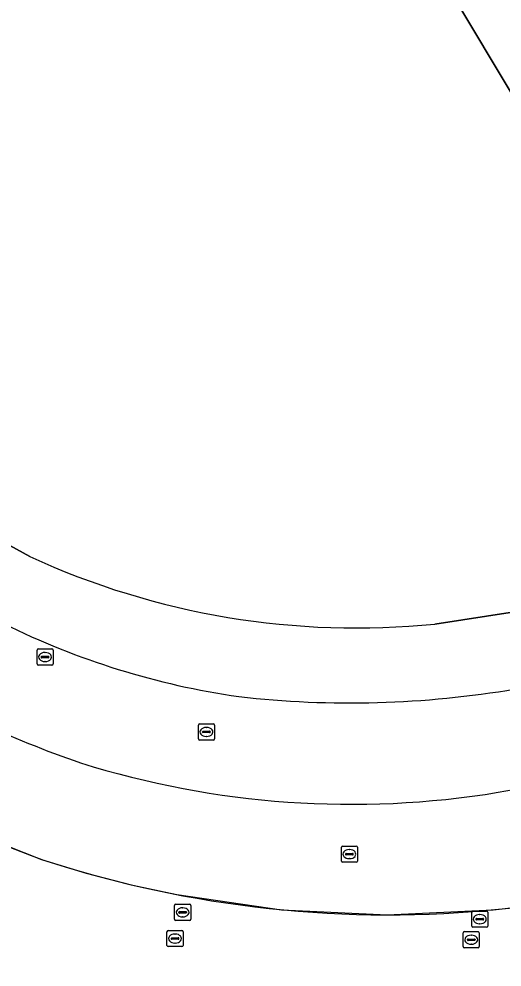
# Model space of a CAD drawing. Extents: x 155018 to 156648, y 383979 to 385733.
# Drawn here: x 156008.6 to 156038.7, y 384791.5 to 384850.3 of the extents above; entities that cross this region are included whole.
import ezdxf

# ---------------------------------------------------------------- set-up
doc = ezdxf.new("R2010")
doc.units = 0
for name, color, linetype in [('IMGEO_Berm_groen', 7, 'Continuous'), ('IMGEO_Brandkraan', 7, 'Continuous'), ('IMGEO_Groenvoorziening', 7, 'Continuous'), ('IMGEO_Lijnafwatering', 7, 'Continuous'), ('IMGEO_Parkeervlak_gesloten', 7, 'Continuous'), ('IMGEO_Parkeervlak_open', 7, 'Continuous'), ('IMGEO_Rijbaan_lokaal_gesloten', 7, 'Continuous'), ('IMGEO_Rijbaan_regionaal_gesloten', 7, 'Continuous'), ('IMGEO_Rioolput', 7, 'Continuous')]:
    doc.layers.add(name, color=color, linetype=linetype)

msp = doc.modelspace()

# ---------------------------------------------------------------- linework, layer by layer
at = {"layer": 'IMGEO_Berm_groen'}
for points in [[(156031.378, 384858.87), (156045.39, 384835.443), (156041.265, 384832.398), (156048.901, 384819.096), (156047.558, 384818.295)], [(156009.322, 384816.958), (156006.821, 384818.327)], [(156046.487, 384815.931), (156046.553, 384814.94), (156039.421, 384813.539), (156034.48, 384812.774)]]:
    msp.add_lwpolyline(points, dxfattribs=at)
for centre, radius, start, end in [((156029.608, 384861.208), 48.679, 245.3714, 275.74384), ((156029.251, 384856.431), 48.664, 243.70282, 261.7849), ((156029.208, 384869.356), 61.48, 263.54603, 279.63162)]:
    msp.add_arc(centre, radius, start, end, dxfattribs=at)
at = {"layer": 'IMGEO_Brandkraan'}
for p, q in [((156019.865, 384806.572), (156020.717, 384806.572)), ((156019.79, 384805.646), (156019.79, 384806.498)), ((156020.049, 384806.066), (156020.049, 384806.078)), ((156020.487, 384806.029), (156020.089, 384806.029)), ((156020.092, 384806.115), (156020.49, 384806.115)), ((156020.278, 384806.352), (156020.303, 384806.352)), ((156020.533, 384806.078), (156020.533, 384806.066)), ((156020.791, 384806.498), (156020.791, 384805.646)), ((156020.717, 384805.572), (156019.865, 384805.572)), ((156020.301, 384805.792), (156020.276, 384805.792))]:
    msp.add_line(p, q, dxfattribs=at)
for points in [[(156019.865, 384806.572), (156020.717, 384806.572)], [(156019.79, 384805.646), (156019.79, 384806.498)], [(156020.791, 384806.498), (156020.791, 384805.646)], [(156020.717, 384805.572), (156019.865, 384805.572)]]:
    msp.add_lwpolyline(points, dxfattribs=at)
for centre, radius, start, end in [((156019.867, 384806.496), 0.0765, 91.55205, 178.44795), ((156019.867, 384806.496), 0.0765, 91.55205, 178.44795), ((156020.715, 384806.496), 0.0765, 1.55205, 88.44795), ((156020.715, 384806.496), 0.0765, 1.55205, 88.44795), ((156020.089, 384806.075), 0.0403, 85.87752, 175.75265), ((156020.086, 384806.065), 0.0366, 178.93798, 274.71019), ((156020.49, 384806.072), 0.043, 264.86636, 352.45326), ((156020.494, 384806.077), 0.0386, 1.73085, 96.63898), ((156019.867, 384805.648), 0.0765, 181.55205, 268.44795), ((156019.867, 384805.648), 0.0765, 181.55205, 268.44795), ((156020.715, 384805.648), 0.0765, 271.55205, 358.44795), ((156020.715, 384805.648), 0.0765, 271.55205, 358.44795)]:
    msp.add_arc(centre, radius, start, end, dxfattribs=at)
for centre, major_axis, ratio, start_param, end_param in [((156020.277, 384806.072), (-0.387, 0.002), 0.722429, 4.712389, 7.853982), ((156020.302, 384806.072), (-0.39, 0.002), 0.717154, 1.570796, 4.712389)]:
    msp.add_ellipse(centre, major_axis=major_axis, ratio=ratio, start_param=start_param, end_param=end_param, dxfattribs=at)
at = {"layer": 'IMGEO_Groenvoorziening'}
msp.add_arc((156025.073, 384861.65), 74.06, 251.35273, 262.51071, dxfattribs=at)
at = {"layer": 'IMGEO_Lijnafwatering'}
for points in [[(156000.001, 384802.748), (156003.268, 384801.036), (156006.623, 384799.504), (156010.057, 384798.159), (156012.822, 384797.315), (156015.621, 384796.588), (156018.447, 384795.979)], [(156038.098, 384795.032), (156038.283, 384795.05), (156038.469, 384795.068), (156038.655, 384795.087), (156043.434, 384795.647), (156048.181, 384796.44), (156052.883, 384797.464), (156053.07, 384797.51), (156053.257, 384797.556), (156054.565, 384797.889), (156055.867, 384798.24), (156057.165, 384798.609), (156057.462, 384798.697)], [(156018.447, 384795.979), (156024.957, 384795.037), (156031.527, 384794.721), (156038.098, 384795.032)]]:
    msp.add_lwpolyline(points, dxfattribs=at)
at = {"layer": 'IMGEO_Parkeervlak_gesloten'}
for points in [[(156047.558, 384818.295), (156048.901, 384819.096), (156041.265, 384832.398), (156045.39, 384835.443), (156031.378, 384858.87), (156027.066, 384856.443), (156025.258, 384859.44), (156024.015, 384861.501), (156023.937, 384861.456), (156004.408, 384850.149), (156006.863, 384845.765)], [(156006.821, 384818.327), (156009.322, 384816.958)], [(156034.48, 384812.774), (156039.421, 384813.539), (156046.553, 384814.94), (156046.487, 384815.931)]]:
    msp.add_lwpolyline(points, dxfattribs=at)
msp.add_arc((156029.608, 384861.208), 48.679, 245.3714, 275.74384, dxfattribs=at)
at = {"layer": 'IMGEO_Parkeervlak_open'}
for centre, radius, start, end in [((156029.251, 384856.431), 48.664, 243.70282, 261.7849), ((156034.872, 384868.891), 68.502, 239.39791, 250.91381), ((156029.208, 384869.356), 61.48, 263.54603, 279.63162), ((155998.732, 385026.528), 227.689, 280.03888, 283.92351), ((156029.304, 384857.927), 56.345, 252.61935, 279.31267)]:
    msp.add_arc(centre, radius, start, end, dxfattribs=at)
at = {"layer": 'IMGEO_Rijbaan_lokaal_gesloten'}
for centre, radius, start, end in [((156034.872, 384868.891), 68.502, 239.39791, 250.91381), ((155998.732, 385026.528), 227.689, 280.03888, 283.92351), ((156029.304, 384857.927), 56.345, 252.61935, 279.31267), ((156032.928, 384861.589), 67.427, 240.76906, 250.17229), ((156031.557, 384863.661), 68.941, 251.82825, 275.90934), ((156029.567, 384893.254), 98.587, 275.28904, 283.68001)]:
    msp.add_arc(centre, radius, start, end, dxfattribs=at)
at = {"layer": 'IMGEO_Rijbaan_regionaal_gesloten'}
for centre, radius, start, end in [((156032.928, 384861.589), 67.427, 240.76906, 250.17229), ((156031.557, 384863.661), 68.941, 251.82825, 275.90934), ((156029.567, 384893.254), 98.587, 275.28904, 283.68001), ((156025.073, 384861.65), 74.06, 251.35273, 262.51071)]:
    msp.add_arc(centre, radius, start, end, dxfattribs=at)
at = {"layer": 'IMGEO_Rioolput'}
for p, q in [((156009.768, 384810.3), (156009.768, 384811.152)), ((156009.843, 384811.226), (156010.695, 384811.226)), ((156010.027, 384810.72), (156010.027, 384810.732)), ((156010.465, 384810.683), (156010.067, 384810.683)), ((156010.07, 384810.769), (156010.468, 384810.769)), ((156010.256, 384811.006), (156010.281, 384811.006)), ((156010.511, 384810.732), (156010.511, 384810.72)), ((156010.769, 384811.152), (156010.769, 384810.3)), ((156010.695, 384810.226), (156009.843, 384810.226)), ((156010.279, 384810.446), (156010.254, 384810.446)), ((156028.672, 384798.061), (156028.672, 384798.913)), ((156028.747, 384798.987), (156029.599, 384798.987)), ((156029.673, 384798.913), (156029.673, 384798.061)), ((156028.931, 384798.481), (156028.931, 384798.493)), ((156029.369, 384798.444), (156028.971, 384798.444)), ((156028.974, 384798.53), (156029.372, 384798.53)), ((156029.16, 384798.767), (156029.185, 384798.767)), ((156029.415, 384798.493), (156029.415, 384798.481)), ((156029.599, 384797.987), (156028.747, 384797.987)), ((156029.183, 384798.207), (156029.158, 384798.207)), ((156018.39, 384795.373), (156019.242, 384795.373)), ((156018.315, 384794.447), (156018.315, 384795.299)), ((156018.574, 384794.867), (156018.574, 384794.879)), ((156019.012, 384794.83), (156018.614, 384794.83)), ((156018.617, 384794.916), (156019.015, 384794.916)), ((156018.803, 384795.153), (156018.828, 384795.153)), ((156019.058, 384794.879), (156019.058, 384794.867)), ((156019.316, 384795.299), (156019.316, 384794.447)), ((156036.771, 384794.024), (156036.771, 384794.876)), ((156036.846, 384794.95), (156037.698, 384794.95)), ((156037.772, 384794.876), (156037.772, 384794.024)), ((156019.242, 384794.373), (156018.39, 384794.373)), ((156018.826, 384794.593), (156018.801, 384794.593)), ((156037.03, 384794.444), (156037.03, 384794.456)), ((156037.468, 384794.407), (156037.07, 384794.407)), ((156037.073, 384794.493), (156037.471, 384794.493)), ((156037.259, 384794.73), (156037.284, 384794.73)), ((156037.514, 384794.456), (156037.514, 384794.444)), ((156017.841, 384792.821), (156017.841, 384793.673)), ((156017.916, 384793.747), (156018.768, 384793.747)), ((156018.842, 384793.673), (156018.842, 384792.821)), ((156036.316, 384793.675), (156037.168, 384793.675)), ((156037.698, 384793.95), (156036.846, 384793.95)), ((156037.282, 384794.17), (156037.257, 384794.17)), ((156018.1, 384793.241), (156018.1, 384793.253)), ((156018.538, 384793.204), (156018.14, 384793.204)), ((156018.143, 384793.29), (156018.541, 384793.29)), ((156018.329, 384793.527), (156018.354, 384793.527)), ((156018.584, 384793.253), (156018.584, 384793.241)), ((156036.241, 384792.749), (156036.241, 384793.601)), ((156036.5, 384793.169), (156036.5, 384793.181)), ((156036.938, 384793.132), (156036.54, 384793.132)), ((156036.543, 384793.218), (156036.941, 384793.218)), ((156036.729, 384793.455), (156036.754, 384793.455)), ((156036.984, 384793.181), (156036.984, 384793.169)), ((156037.242, 384793.601), (156037.242, 384792.749)), ((156018.768, 384792.747), (156017.916, 384792.747)), ((156018.352, 384792.967), (156018.327, 384792.967)), ((156037.168, 384792.675), (156036.316, 384792.675)), ((156036.752, 384792.895), (156036.727, 384792.895))]:
    msp.add_line(p, q, dxfattribs=at)
for points in [[(156009.768, 384810.3), (156009.768, 384811.152)], [(156009.843, 384811.226), (156010.695, 384811.226)], [(156010.769, 384811.152), (156010.769, 384810.3)], [(156010.695, 384810.226), (156009.843, 384810.226)], [(156028.672, 384798.061), (156028.672, 384798.913)], [(156028.747, 384798.987), (156029.599, 384798.987)], [(156029.673, 384798.913), (156029.673, 384798.061)], [(156029.599, 384797.987), (156028.747, 384797.987)], [(156018.39, 384795.373), (156019.242, 384795.373)], [(156018.315, 384794.447), (156018.315, 384795.299)], [(156019.316, 384795.299), (156019.316, 384794.447)], [(156036.771, 384794.024), (156036.771, 384794.876)], [(156036.846, 384794.95), (156037.698, 384794.95)], [(156037.772, 384794.876), (156037.772, 384794.024)], [(156019.242, 384794.373), (156018.39, 384794.373)], [(156017.841, 384792.821), (156017.841, 384793.673)], [(156017.916, 384793.747), (156018.768, 384793.747)], [(156018.842, 384793.673), (156018.842, 384792.821)], [(156036.316, 384793.675), (156037.168, 384793.675)], [(156037.698, 384793.95), (156036.846, 384793.95)], [(156036.241, 384792.749), (156036.241, 384793.601)], [(156037.242, 384793.601), (156037.242, 384792.749)], [(156018.768, 384792.747), (156017.916, 384792.747)], [(156037.168, 384792.675), (156036.316, 384792.675)]]:
    msp.add_lwpolyline(points, dxfattribs=at)
for centre, radius, start, end in [((156009.845, 384811.15), 0.0765, 91.55205, 178.44795), ((156009.845, 384811.15), 0.0765, 91.55205, 178.44795), ((156010.067, 384810.729), 0.0403, 85.87752, 175.75265), ((156010.064, 384810.719), 0.0366, 178.93798, 274.71019), ((156010.468, 384810.726), 0.043, 264.86636, 352.45326), ((156010.472, 384810.731), 0.0386, 1.73085, 96.63898), ((156010.693, 384811.15), 0.0765, 1.55205, 88.44795), ((156010.693, 384811.15), 0.0765, 1.55205, 88.44795), ((156009.845, 384810.302), 0.0765, 181.55205, 268.44795), ((156009.845, 384810.302), 0.0765, 181.55205, 268.44795), ((156010.693, 384810.302), 0.0765, 271.55205, 358.44795), ((156010.693, 384810.302), 0.0765, 271.55205, 358.44795), ((156028.749, 384798.911), 0.0765, 91.55205, 178.44795), ((156028.749, 384798.911), 0.0765, 91.55205, 178.44795), ((156029.597, 384798.911), 0.0765, 1.55205, 88.44795), ((156029.597, 384798.911), 0.0765, 1.55205, 88.44795), ((156028.971, 384798.49), 0.0403, 85.87752, 175.75265), ((156028.968, 384798.48), 0.0366, 178.93798, 274.71019), ((156029.372, 384798.487), 0.043, 264.86636, 352.45326), ((156029.376, 384798.492), 0.0386, 1.73085, 96.63898), ((156028.749, 384798.063), 0.0765, 181.55205, 268.44795), ((156028.749, 384798.063), 0.0765, 181.55205, 268.44795), ((156029.597, 384798.063), 0.0765, 271.55205, 358.44795), ((156029.597, 384798.063), 0.0765, 271.55205, 358.44795), ((156018.392, 384795.297), 0.0765, 91.55205, 178.44795), ((156018.392, 384795.297), 0.0765, 91.55205, 178.44795), ((156019.24, 384795.297), 0.0765, 1.55205, 88.44795), ((156019.24, 384795.297), 0.0765, 1.55205, 88.44795), ((156018.614, 384794.876), 0.0403, 85.87752, 175.75265), ((156018.611, 384794.866), 0.0366, 178.93798, 274.71019), ((156019.015, 384794.873), 0.043, 264.86636, 352.45326), ((156019.019, 384794.878), 0.0386, 1.73085, 96.63898), ((156036.848, 384794.874), 0.0765, 91.55205, 178.44795), ((156036.848, 384794.874), 0.0765, 91.55205, 178.44795), ((156037.696, 384794.874), 0.0765, 1.55205, 88.44795), ((156037.696, 384794.874), 0.0765, 1.55205, 88.44795), ((156018.392, 384794.449), 0.0765, 181.55205, 268.44795), ((156018.392, 384794.449), 0.0765, 181.55205, 268.44795), ((156019.24, 384794.449), 0.0765, 271.55205, 358.44795), ((156019.24, 384794.449), 0.0765, 271.55205, 358.44795), ((156037.07, 384794.453), 0.0403, 85.87752, 175.75265), ((156037.067, 384794.443), 0.0366, 178.93798, 274.71019), ((156037.471, 384794.45), 0.043, 264.86636, 352.45326), ((156037.475, 384794.455), 0.0386, 1.73085, 96.63898), ((156017.918, 384793.671), 0.0765, 91.55205, 178.44795), ((156017.918, 384793.671), 0.0765, 91.55205, 178.44795), ((156018.766, 384793.671), 0.0765, 1.55205, 88.44795), ((156018.766, 384793.671), 0.0765, 1.55205, 88.44795), ((156036.318, 384793.599), 0.0765, 91.55205, 178.44795), ((156036.318, 384793.599), 0.0765, 91.55205, 178.44795), ((156036.848, 384794.026), 0.0765, 181.55205, 268.44795), ((156036.848, 384794.026), 0.0765, 181.55205, 268.44795), ((156037.166, 384793.599), 0.0765, 1.55205, 88.44795), ((156037.166, 384793.599), 0.0765, 1.55205, 88.44795), ((156037.696, 384794.026), 0.0765, 271.55205, 358.44795), ((156037.696, 384794.026), 0.0765, 271.55205, 358.44795), ((156018.14, 384793.25), 0.0403, 85.87752, 175.75265), ((156018.137, 384793.24), 0.0366, 178.93798, 274.71019), ((156018.541, 384793.247), 0.043, 264.86636, 352.45326), ((156018.545, 384793.252), 0.0386, 1.73085, 96.63898), ((156036.54, 384793.178), 0.0403, 85.87752, 175.75265), ((156036.537, 384793.168), 0.0366, 178.93798, 274.71019), ((156036.941, 384793.175), 0.043, 264.86636, 352.45326), ((156036.945, 384793.18), 0.0386, 1.73085, 96.63898), ((156017.918, 384792.823), 0.0765, 181.55205, 268.44795), ((156017.918, 384792.823), 0.0765, 181.55205, 268.44795), ((156018.766, 384792.823), 0.0765, 271.55205, 358.44795), ((156018.766, 384792.823), 0.0765, 271.55205, 358.44795), ((156036.318, 384792.751), 0.0765, 181.55205, 268.44795), ((156036.318, 384792.751), 0.0765, 181.55205, 268.44795), ((156037.166, 384792.751), 0.0765, 271.55205, 358.44795), ((156037.166, 384792.751), 0.0765, 271.55205, 358.44795)]:
    msp.add_arc(centre, radius, start, end, dxfattribs=at)
for centre, major_axis, ratio, start_param, end_param in [((156010.255, 384810.726), (-0.387, 0.002), 0.722429, 4.712389, 7.853982), ((156010.28, 384810.726), (-0.39, 0.002), 0.717154, 1.570796, 4.712389), ((156029.159, 384798.487), (-0.387, 0.002), 0.722429, 4.712389, 7.853982), ((156029.184, 384798.487), (-0.39, 0.002), 0.717154, 1.570796, 4.712389), ((156018.802, 384794.873), (-0.387, 0.002), 0.722429, 4.712389, 7.853982), ((156018.827, 384794.873), (-0.39, 0.002), 0.717154, 1.570796, 4.712389), ((156037.258, 384794.45), (-0.387, 0.002), 0.722429, 4.712389, 7.853982), ((156037.283, 384794.45), (-0.39, 0.002), 0.717154, 1.570796, 4.712389), ((156018.328, 384793.247), (-0.387, 0.002), 0.722429, 4.712389, 7.853982), ((156018.353, 384793.247), (-0.39, 0.002), 0.717154, 1.570796, 4.712389), ((156036.728, 384793.175), (-0.387, 0.002), 0.722429, 4.712389, 7.853982), ((156036.753, 384793.175), (-0.39, 0.002), 0.717154, 1.570796, 4.712389)]:
    msp.add_ellipse(centre, major_axis=major_axis, ratio=ratio, start_param=start_param, end_param=end_param, dxfattribs=at)

doc.saveas('drawing.dxf')
